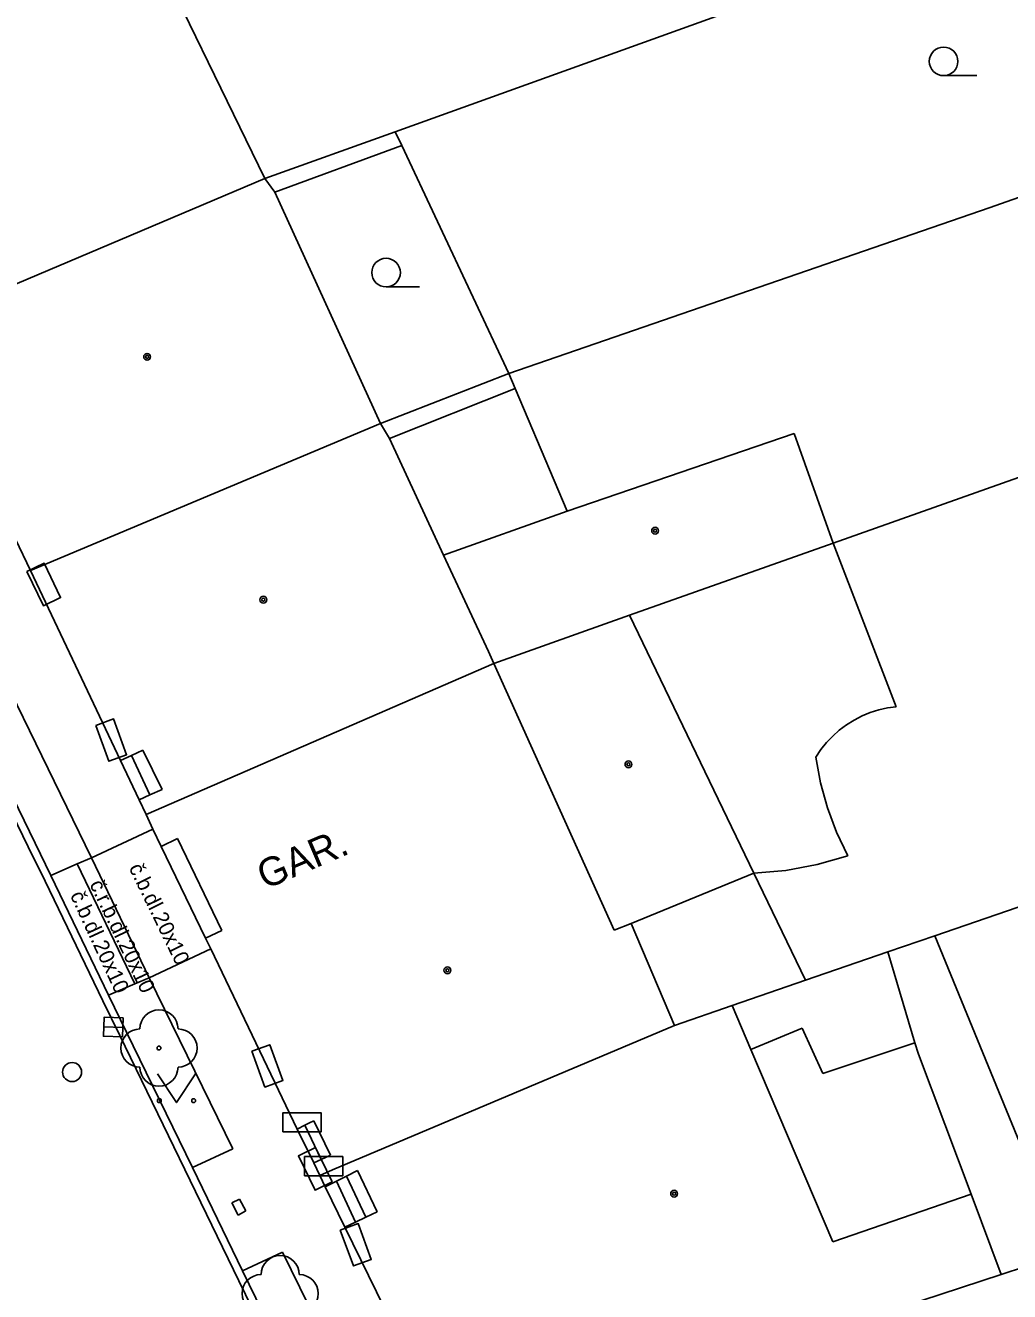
# Model space of a CAD drawing. Extents: x -595546 to -593986, y -1160845 to -1159202.
# Drawn here: x -595484.02 to -595458.18, y -1160080.33 to -1160047.12 of the extents above; entities that cross this region are included whole.
import ezdxf

# ---------------------------------------------------------------- set-up
doc = ezdxf.new("R2010")
doc.units = 0
for name, color, linetype in [('DOP - kresba z DSPS bez souradnic', 7, 'Continuous'), ('DOP - rozhrani ploch obecne', 7, 'Continuous'), ('Level 22', 7, 'Continuous'), ('Level 24', 7, 'Continuous'), ('Level 27', 7, 'Continuous'), ('Level 31', 7, 'Continuous'), ('Level 36', 7, 'Continuous'), ('Level 39', 7, 'Continuous'), ('silnoproud - povrch.  znaky a  RIS  skut. velikost', 7, 'Continuous'), ('TM - budovy zdene_ betonove - NP', 7, 'Continuous'), ('TM - budovy zdene_ betonove - VP', 7, 'Continuous'), ('TM - chodniky - VP', 7, 'Continuous'), ('TM - komunikace - VP', 7, 'Continuous'), ('TM - letecke snimky - pomocna linie', 7, 'Continuous'), ('TM - popis objektu', 7, 'Continuous'), ('TM - popis povrchu', 7, 'Continuous'), ('TM - rozhrani mezi zpev. plochami mezi sebou - VP', 7, 'Continuous'), ('TM - schody - NP', 7, 'Continuous'), ('TM - vstup do budovy - zdene_ betonove', 7, 'Continuous')]:
    doc.layers.add(name, color=color, linetype=linetype)

msp = doc.modelspace()

# ---------------------------------------------------------------- linework, layer by layer
at = {"layer": 'DOP - kresba z DSPS bez souradnic'}
for points in [[(-595474.14, -1160050.27), (-595477.47, -1160051.49)], [(-595471.16, -1160056.64), (-595474.46, -1160057.95)], [(-595463.63, -1160073.42), (-595464.98, -1160073.98)], [(-595463.09, -1160074.61), (-595463.63, -1160073.42)], [(-595460.67, -1160073.8), (-595463.09, -1160074.61)]]:
    msp.add_lwpolyline(points, dxfattribs=at)
at = {"layer": 'DOP - rozhrani ploch obecne'}
for points in [[(-595449.16, -1160040.86), (-595474.31, -1160049.91)], [(-595445.95, -1160047.41), (-595458.72, -1160051.9)], [(-595477.73, -1160051.13), (-595474.31, -1160049.91)], [(-595474.31, -1160049.91), (-595474.14, -1160050.27)], [(-595474.14, -1160050.27), (-595471.33, -1160056.25)], [(-595458.72, -1160051.9), (-595471.33, -1160056.25)], [(-595443.09, -1160053.71), (-595462.82, -1160060.7)], [(-595471.33, -1160056.25), (-595474.7, -1160057.56)], [(-595471.33, -1160056.25), (-595471.16, -1160056.64)], [(-595471.16, -1160056.64), (-595469.8, -1160059.86)], [(-595442.81, -1160065.03), (-595460.15, -1160071)], [(-595464.9, -1160069.35), (-595463.54, -1160072.16)], [(-595460.15, -1160071), (-595461.38, -1160071.42)], [(-595461.38, -1160071.42), (-595463.54, -1160072.16)], [(-595461.38, -1160071.42), (-595460.67, -1160073.8)], [(-595463.54, -1160072.16), (-595465.47, -1160072.82)], [(-595460.67, -1160073.8), (-595460.58, -1160074.1)], [(-595460.58, -1160074.1), (-595459.2, -1160077.77)], [(-595458.41, -1160079.88), (-595457.13, -1160079.46)]]:
    msp.add_lwpolyline(points, dxfattribs=at)
at = {"layer": 'Level 22'}
msp.add_circle((-595480.51, -1160073.94), 0.05, dxfattribs=at)
for centre, start, end in [((-595480.51, -1160073.44), 0, 180), ((-595481.01, -1160073.94), 90, 270), ((-595480.01, -1160073.94), 270, 90), ((-595480.51, -1160074.44), 180, 0), ((-595477.33, -1160079.88), 0, 180), ((-595477.83, -1160080.38), 90, 270), ((-595476.83, -1160080.38), 270, 90)]:
    msp.add_arc(centre, 0.5, start, end, dxfattribs=at)
at = {"layer": 'Level 24'}
for points in [[(-595483.975, -1160061.438), (-595483.541, -1160062.34), (-595483.091, -1160062.123), (-595483.524, -1160061.222)], [(-595482.171, -1160065.476), (-595481.829, -1160066.416), (-595481.359, -1160066.245), (-595481.701, -1160065.305)], [(-595478.071, -1160074.026), (-595477.729, -1160074.966), (-595477.259, -1160074.795), (-595477.601, -1160073.855)], [(-595477.257, -1160076.138), (-595476.257, -1160076.138), (-595476.257, -1160075.638), (-595477.257, -1160075.638)], [(-595475.965, -1160077.451), (-595476.399, -1160076.55), (-595476.85, -1160076.768), (-595476.415, -1160077.668)], [(-595476.687, -1160077.288), (-595475.687, -1160077.288), (-595475.687, -1160076.788), (-595476.687, -1160076.788)], [(-595475.751, -1160078.716), (-595475.409, -1160079.656), (-595474.939, -1160079.485), (-595475.281, -1160078.545)]]:
    msp.add_lwpolyline(points, close=True, dxfattribs=at)
at = {"layer": 'Level 27'}
msp.add_line((-595481.46, -1160073.399), (-595481.96, -1160073.381), dxfattribs=at)
msp.add_lwpolyline([(-595481.451, -1160073.149), (-595481.951, -1160073.131), (-595481.969, -1160073.631), (-595481.469, -1160073.649)], close=True, dxfattribs=at)
at = {"layer": 'Level 31'}
msp.add_circle((-595482.79, -1160074.57), 0.25, dxfattribs=at)
at = {"layer": 'Level 36'}
for p, q in [((-595459.92, -1160048.435), (-595459.045, -1160048.435)), ((-595474.55, -1160053.975), (-595473.675, -1160053.975))]:
    msp.add_line(p, q, dxfattribs=at)
msp.add_lwpolyline([(-595480.55, -1160074.62), (-595480.05, -1160075.37), (-595479.55, -1160074.62)], dxfattribs=at)
for centre, radius in [((-595459.92, -1160048.06), 0.375), ((-595474.55, -1160053.6), 0.375), ((-595480.5, -1160075.32), 0.05), ((-595479.601, -1160075.32), 0.05)]:
    msp.add_circle(centre, radius, dxfattribs=at)
at = {"layer": 'Level 39'}
for centre, radius in [((-595480.82, -1160055.81), 0.09), ((-595480.82, -1160055.81), 0.0398), ((-595467.49, -1160060.37), 0.09), ((-595467.49, -1160060.37), 0.0398), ((-595477.77, -1160062.18), 0.09), ((-595477.77, -1160062.18), 0.0398), ((-595468.19, -1160066.5), 0.09), ((-595468.19, -1160066.5), 0.0398), ((-595472.94, -1160071.9), 0.09), ((-595472.94, -1160071.9), 0.0398), ((-595466.99, -1160077.76), 0.09), ((-595466.99, -1160077.76), 0.0398)]:
    msp.add_circle(centre, radius, dxfattribs=at)
at = {"layer": 'silnoproud - povrch.  znaky a  RIS  skut. velikost'}
for points in [[(-595478.6, -1160078), (-595478.4, -1160077.9)], [(-595478.43, -1160078.32), (-595478.6, -1160078)], [(-595478.23, -1160078.21), (-595478.4, -1160077.9)], [(-595478.43, -1160078.32), (-595478.23, -1160078.21)]]:
    msp.add_lwpolyline(points, dxfattribs=at)
at = {"layer": 'TM - budovy zdene_ betonove - NP'}
for points in [[(-595481.52, -1160066.4), (-595481.23, -1160066.27), (-595480.93, -1160066.13)], [(-595480.93, -1160066.13), (-595480.43, -1160067.16)], [(-595481.03, -1160067.43), (-595480.75, -1160067.3), (-595480.43, -1160067.16)], [(-595480.45, -1160068.65), (-595480.02, -1160068.44)], [(-595480.02, -1160068.44), (-595478.86, -1160070.86)], [(-595479.29, -1160071.06), (-595478.86, -1160070.86)], [(-595476.88, -1160076.07), (-595476.68, -1160075.96), (-595476.56, -1160075.9), (-595476.45, -1160075.85)], [(-595476.45, -1160075.85), (-595476.01, -1160076.75)], [(-595476.45, -1160076.95), (-595476.25, -1160076.86), (-595476.12, -1160076.8), (-595476.01, -1160076.75)], [(-595476.15, -1160077.58), (-595475.85, -1160077.43), (-595475.59, -1160077.3), (-595475.3, -1160077.15)], [(-595475.3, -1160077.15), (-595474.78, -1160078.24)], [(-595475.63, -1160078.64), (-595475.35, -1160078.51), (-595475.08, -1160078.38), (-595474.78, -1160078.24)]]:
    msp.add_lwpolyline(points, dxfattribs=at)
at = {"layer": 'TM - budovy zdene_ betonove - VP'}
for points in [[(-595481.03, -1160044.36), (-595477.73, -1160051.13)], [(-595486.94, -1160055.03), (-595477.73, -1160051.13)], [(-595477.73, -1160051.13), (-595477.47, -1160051.49)], [(-595477.47, -1160051.49), (-595474.7, -1160057.56)], [(-595483.88, -1160061.41), (-595486.25, -1160056.48)], [(-595474.7, -1160057.56), (-595483.88, -1160061.41)], [(-595474.7, -1160057.56), (-595474.46, -1160057.95)], [(-595474.46, -1160057.95), (-595473.04, -1160061.01)], [(-595469.8, -1160059.86), (-595463.84, -1160057.82)], [(-595463.84, -1160057.82), (-595462.82, -1160060.7)], [(-595473.04, -1160061.01), (-595469.8, -1160059.86)], [(-595462.82, -1160060.7), (-595468.16, -1160062.59)], [(-595473.04, -1160061.01), (-595471.86, -1160063.54)], [(-595481.52, -1160066.4), (-595483.88, -1160061.41)], [(-595468.16, -1160062.59), (-595471.72, -1160063.85)], [(-595468.16, -1160062.59), (-595464.9, -1160069.35)], [(-595471.86, -1160063.54), (-595471.72, -1160063.85)], [(-595471.72, -1160063.85), (-595480.85, -1160067.81)], [(-595471.72, -1160063.85), (-595468.56, -1160070.85)], [(-595480.85, -1160067.81), (-595481.03, -1160067.43)], [(-595480.67, -1160068.2), (-595480.85, -1160067.81)], [(-595480.45, -1160068.65), (-595480.67, -1160068.2)], [(-595464.9, -1160069.35), (-595468.12, -1160070.67)], [(-595468.56, -1160070.85), (-595468.12, -1160070.67)], [(-595468.12, -1160070.67), (-595466.98, -1160073.35)], [(-595479.15, -1160071.34), (-595479.29, -1160071.06)], [(-595476.88, -1160076.07), (-595476.98, -1160075.87), (-595479.15, -1160071.34)], [(-595465.47, -1160072.82), (-595466.98, -1160073.35)], [(-595465.47, -1160072.82), (-595464.98, -1160073.98)], [(-595466.98, -1160073.35), (-595475.96, -1160077.13), (-595476.29, -1160077.28)], [(-595464.98, -1160073.98), (-595462.83, -1160079.02)], [(-595476.45, -1160076.95), (-595476.29, -1160077.28)], [(-595476.29, -1160077.28), (-595476.15, -1160077.58)], [(-595462.83, -1160079.02), (-595459.2, -1160077.77)], [(-595459.2, -1160077.77), (-595458.41, -1160079.88)], [(-595472.3, -1160085.44), (-595475.63, -1160078.64)], [(-595458.41, -1160079.88), (-595463.13, -1160081.43)]]:
    msp.add_lwpolyline(points, dxfattribs=at)
at = {"layer": 'TM - chodniky - VP'}
for points in [[(-595482.28, -1160068.95), (-595485.87, -1160061.61)], [(-595482.66, -1160069.11), (-595482.28, -1160068.95)], [(-595483.35, -1160069.41), (-595482.66, -1160069.11)], [(-595481.14, -1160072.26), (-595481.83, -1160072.55)], [(-595480.77, -1160072.1), (-595481.14, -1160072.26)], [(-595478.57, -1160076.58), (-595480.77, -1160072.1)], [(-595479.63, -1160077.07), (-595478.57, -1160076.58)], [(-595477.27, -1160079.29), (-595478.32, -1160079.78)], [(-595471.63, -1160090.79), (-595477.27, -1160079.29)]]:
    msp.add_lwpolyline(points, dxfattribs=at)
at = {"layer": 'TM - komunikace - VP'}
for points in [[(-595483.35, -1160069.41), (-595483.76, -1160068.57), (-595486.96, -1160061.99), (-595489.01, -1160057.76)], [(-595481.83, -1160072.55), (-595483.35, -1160069.41)], [(-595479.63, -1160077.07), (-595481.36, -1160073.52), (-595481.83, -1160072.55)], [(-595478.32, -1160079.78), (-595479.63, -1160077.07)], [(-595472.7, -1160091.29), (-595478.32, -1160079.78)]]:
    msp.add_lwpolyline(points, dxfattribs=at)
at = {"layer": 'TM - letecke snimky - pomocna linie'}
for points in [[(-595462.82, -1160060.7), (-595461.16, -1160064.99)], [(-595461.16, -1160064.99), (-595461.39, -1160065.02), (-595461.62, -1160065.07), (-595461.85, -1160065.14), (-595462.06, -1160065.23), (-595462.27, -1160065.34), (-595462.47, -1160065.46), (-595462.66, -1160065.6), (-595462.83, -1160065.76), (-595462.99, -1160065.93), (-595463.14, -1160066.11), (-595463.27, -1160066.31)], [(-595463.27, -1160066.31), (-595463.15, -1160066.98), (-595462.97, -1160067.64), (-595462.73, -1160068.28), (-595462.43, -1160068.9)], [(-595462.43, -1160068.9), (-595463.24, -1160069.13), (-595464.06, -1160069.28), (-595464.9, -1160069.35)], [(-595456.73, -1160079.33), (-595460.15, -1160071)]]:
    msp.add_lwpolyline(points, dxfattribs=at)
at = {"layer": 'TM - rozhrani mezi zpev. plochami mezi sebou - VP'}
for points in [[(-595483.94, -1160068.66), (-595487.14, -1160062.08)], [(-595482.28, -1160068.95), (-595480.67, -1160068.2)], [(-595483.5, -1160069.56), (-595483.94, -1160068.66)], [(-595482.28, -1160068.95), (-595480.77, -1160072.1)], [(-595481.14, -1160072.26), (-595482.66, -1160069.11)], [(-595481.98, -1160072.7), (-595483.5, -1160069.56)], [(-595480.77, -1160072.1), (-595479.15, -1160071.34)], [(-595481.54, -1160073.61), (-595481.98, -1160072.7)], [(-595478.41, -1160080.05), (-595481.54, -1160073.61)], [(-595469.83, -1160097.64), (-595478.41, -1160080.05)]]:
    msp.add_lwpolyline(points, dxfattribs=at)
at = {"layer": 'TM - schody - NP'}
for points in [[(-595481.23, -1160066.27), (-595480.75, -1160067.3)], [(-595476.68, -1160075.96), (-595476.25, -1160076.86)], [(-595475.59, -1160077.3), (-595475.08, -1160078.38)], [(-595475.85, -1160077.43), (-595475.35, -1160078.51)]]:
    msp.add_lwpolyline(points, dxfattribs=at)
at = {"layer": 'TM - vstup do budovy - zdene_ betonove'}
for points in [[(-595481.03, -1160067.43), (-595481.52, -1160066.4)], [(-595479.29, -1160071.06), (-595480.45, -1160068.65)], [(-595476.45, -1160076.95), (-595476.88, -1160076.07)], [(-595475.63, -1160078.64), (-595476.15, -1160077.58)]]:
    msp.add_lwpolyline(points, dxfattribs=at)

# ---------------------------------------------------------------- texts
at = {"layer": 'TM - popis objektu'}
msp.add_text('GAR.', height=0.75, rotation=23.07, dxfattribs=at).set_placement((-595477.73, -1160069.79))
at = {"layer": 'TM - popis povrchu'}
for s, rotation, p in [('č.b.dl.20x10', 296, (-595481.31, -1160069.21)), ('č.r.b.dl.20x10', 295.5248, (-595482.34, -1160069.64)), ('č.b.dl.20x10', 294.857, (-595482.85, -1160069.93))]:
    msp.add_text(s, height=0.4, rotation=rotation, dxfattribs=at).set_placement(p)

doc.saveas('drawing.dxf')
